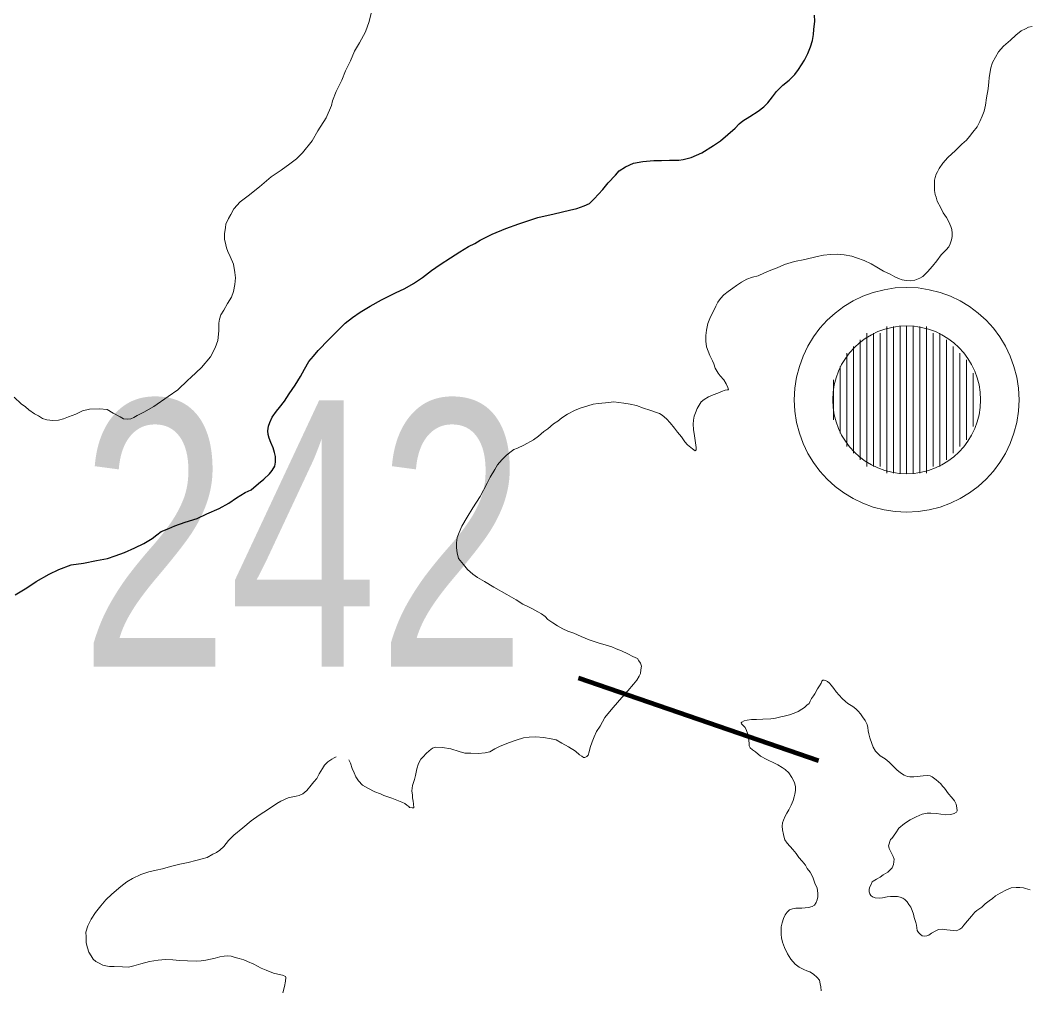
# Model space of a CAD drawing. Extents: x 553962 to 842807, y 8883888 to 9032388.
# Drawn here: x 710557 to 712073, y 8963822 to 8965279 of the extents above; entities that cross this region are included whole.
import ezdxf

# ---------------------------------------------------------------- set-up
doc = ezdxf.new("R2010")
doc.units = 0
doc.header["$LTSCALE"] = 160
for name, color, linetype, lineweight in [('21', 7, 'Continuous', 25), ('33', 7, 'Continuous', 13), ('7', 7, 'Continuous', 90), ('8', 7, 'Continuous', 13)]:
    doc.layers.add(name, color=color, linetype=linetype, lineweight=lineweight)

msp = doc.modelspace()

# ---------------------------------------------------------------- linework, layer by layer
at = {"layer": '21'}
for points in [[(711099.7, 8964859.2), (711120.7, 8964869.8), (711134.7, 8964876.2), (711147.4, 8964883.5), (711161, 8964892.7), (711174.5, 8964903), (711187.8, 8964912.1), (711202.9, 8964922.2), (711217, 8964931.3), (711230.3, 8964939.3), (711239.5, 8964943.7), (711247.4, 8964948.7), (711265.6, 8964957.7), (711286, 8964966.3), (711305.5, 8964973.4), (711334.1, 8964982.8), (711358.9, 8964988.4), (711381.9, 8964993.7), (711392.8, 8964996.2), (711403.7, 8965000), (711411.9, 8965003.8), (711419, 8965010.9), (711432, 8965024.8), (711439.7, 8965034.5), (711450.9, 8965046), (711456.2, 8965052.5), (711466, 8965058.7), (711477.8, 8965064.3), (711491.9, 8965066.9), (711508.5, 8965068.4), (711519.7, 8965068.4), (711532, 8965068.8), (711539, 8965068.8), (711545.8, 8965068.8), (711552.3, 8965069.7), (711564.4, 8965073), (711580.7, 8965080), (711598.1, 8965090.7), (711608.4, 8965097.7), (711619.6, 8965107.5), (711630.5, 8965116.6), (711636.6, 8965123.5), (711642.2, 8965128), (711652.5, 8965134.4), (711664.9, 8965142.4), (711673.5, 8965148.9), (711679.4, 8965154.8), (711686.5, 8965163.6), (711692.4, 8965171.9), (711702.1, 8965181.3), (711711.6, 8965189), (711715.2, 8965192.5), (711719.9, 8965197.2), (711725.5, 8965204.8), (711734.4, 8965219), (711739.7, 8965228.7), (711743.5, 8965239), (711746.5, 8965248.2), (711748.2, 8965257.3), (711748.8, 8965265), (711750.3, 8965277.4), (711749.5, 8965286.2)], [(710549.6, 8964416.4), (710567.2, 8964426.9), (710581.1, 8964436), (710600.6, 8964447), (710615.1, 8964454.3), (710633.7, 8964461.1), (710652, 8964463.5), (710671.7, 8964467.6), (710688.3, 8964470.8), (710699.5, 8964474.7), (710713.8, 8964479.8), (710728.9, 8964486.9), (710742.8, 8964493.1), (710755.2, 8964500.7), (710762.2, 8964506.3), (710768.7, 8964511), (710780, 8964516), (710789.1, 8964519.9), (710804.5, 8964525.5), (710822.7, 8964530.8), (710837.2, 8964537.9), (710856, 8964546), (710870.1, 8964554), (710881.6, 8964561.9), (710894.9, 8964569.9), (710903.8, 8964573.7), (710914.7, 8964583.2), (710923, 8964589.9), (710931.2, 8964597.6), (710935.3, 8964602.9), (710939.2, 8964609.1), (710940.1, 8964615.3), (710940.2, 8964623.8), (710938.7, 8964629.9), (710936.9, 8964636.7), (710933.1, 8964645), (710930.7, 8964651.2), (710929.2, 8964656.8), (710928.9, 8964662.4), (710929.8, 8964669.2), (710931.9, 8964675.1), (710935.4, 8964682.7), (710941.9, 8964691.8), (710946.3, 8964697.5), (710953.8, 8964707.1), (710960.9, 8964717.7), (710970, 8964730.7), (710977.7, 8964744), (710983.9, 8964754.9), (710990.4, 8964766.4), (710997.2, 8964774.6), (711004.6, 8964783.2), (711020.6, 8964799.3), (711033.6, 8964812.3), (711045.1, 8964823.8), (711055.7, 8964832.3), (711067.5, 8964840.6), (711082.3, 8964849.4), (711099.7, 8964859.2)]]:
    msp.add_lwpolyline(points, dxfattribs=at)
at = {"layer": '33'}
for p, q in [((711828, 8964809), (711828, 8964609)), ((711838, 8964809), (711838, 8964609)), ((711848, 8964809), (711848, 8964609)), ((711858, 8964819), (711858, 8964599)), ((711868, 8964819), (711868, 8964599)), ((711878, 8964819), (711878, 8964599)), ((711888, 8964819), (711888, 8964599)), ((711898, 8964819), (711898, 8964599)), ((711908, 8964819), (711908, 8964599)), ((711918, 8964819), (711918, 8964599)), ((711928, 8964809), (711928, 8964609)), ((711938, 8964809), (711938, 8964609)), ((711818, 8964799), (711818, 8964619)), ((711948, 8964799), (711948, 8964619)), ((711798, 8964779), (711798, 8964639)), ((711808, 8964789), (711808, 8964629)), ((711958, 8964789), (711958, 8964629)), ((711968, 8964779), (711968, 8964639)), ((711978, 8964769), (711978, 8964649)), ((711788, 8964759), (711788, 8964659)), ((711988, 8964749), (711988, 8964669)), ((711778, 8964739), (711778, 8964679))]:
    msp.add_line(p, q, dxfattribs=at)
for radius in [168.7, 111]:
    msp.add_circle((711888, 8964709), radius, dxfattribs=at)
at = {"layer": '7'}
msp.add_line((711395.5, 8964291.4), (711755.5, 8964167.6), dxfattribs=at)
at = {"layer": '8'}
for points in [[(710856.1, 8964830), (710858.4, 8964836.5), (710862.6, 8964843.7), (710868.4, 8964853.6), (710874.5, 8964863.3), (710877.2, 8964871.6), (710879.4, 8964882.1), (710880.5, 8964892.3), (710879.2, 8964900), (710877.2, 8964912.7), (710872.2, 8964924.3), (710868.9, 8964931.5), (710867, 8964937), (710865.6, 8964941.7), (710864, 8964950), (710863.7, 8964958), (710865.3, 8964967.9), (710865.9, 8964972.9), (710869.8, 8964981.2), (710873.1, 8964987.3), (710877.8, 8964995.8), (710887.5, 8965006.2), (710899.1, 8965015.4), (710916.2, 8965028.9), (710933.9, 8965043.5), (710948.6, 8965053.8), (710961.8, 8965063.4), (710972, 8965070.8), (710981.1, 8965080), (710995.5, 8965097.9), (711004, 8965112.8), (711016.5, 8965132.4), (711024.2, 8965150.7), (711025.9, 8965157.6), (711031.5, 8965171.9), (711040, 8965189), (711045.6, 8965203.1), (711052.7, 8965217.7), (711059.1, 8965232.3), (711066.3, 8965244.8), (711075.5, 8965261.6), (711081, 8965276.8), (711085.2, 8965293.6)], [(712076.6, 8965269.2), (712070.8, 8965268.5), (712066.6, 8965266), (712059.8, 8965262.7), (712052.1, 8965256.2), (712044.1, 8965249.1), (712033.5, 8965239.7), (712026, 8965231.3), (712021.6, 8965223.6), (712016.9, 8965215.4), (712014.3, 8965207.4), (712012.7, 8965198.7), (712011.7, 8965192.2), (712011.5, 8965186.3), (712010.3, 8965176), (712007.7, 8965162.2), (712006.3, 8965151.2), (712004.4, 8965142.2), (712001.6, 8965135), (711998.1, 8965126.8), (711993.7, 8965119), (711987.5, 8965110.6), (711982.5, 8965104.5), (711977.6, 8965098.9), (711971, 8965092.6), (711961.2, 8965083.4), (711949.9, 8965072.9), (711942.2, 8965064), (711937, 8965056.2), (711934.2, 8965051.3), (711932.5, 8965047.6), (711930.9, 8965042.9), (711929.9, 8965038.9), (711929.9, 8965034), (711929.7, 8965027.6)], [(711929.7, 8965027.6), (711930, 8965023.2), (711930.7, 8965017.3), (711932.1, 8965013.4), (711934, 8965007), (711939.4, 8964997), (711942.7, 8964989.7), (711947.6, 8964982.9), (711951.1, 8964976.3), (711954.2, 8964969.3), (711955.8, 8964964.6), (711956.3, 8964959.4), (711956.3, 8964954.1), (711955.3, 8964948.9), (711953.1, 8964943.3), (711951.2, 8964938.6), (711947.5, 8964934), (711940, 8964926.5), (711933.2, 8964917.8), (711926.6, 8964909.6), (711919.3, 8964900.9), (711912.5, 8964894.3), (711907.6, 8964891.8), (711900.3, 8964888.7), (711893.7, 8964887.5), (711887.2, 8964888), (711881.5, 8964889.2), (711875.9, 8964891.3), (711870, 8964893.4), (711863.2, 8964897.4), (711853.1, 8964902.3), (711843, 8964908.2), (711834.6, 8964913.3), (711824, 8964918.2), (711812.8, 8964922.3), (711805.8, 8964924.4), (711794, 8964926.5), (711784.2, 8964927.7), (711773.6, 8964927.2), (711763.3, 8964926), (711753.7, 8964924.1), (711734.9, 8964919.4), (711719.4, 8964916.4), (711704.6, 8964911.9), (711693.8, 8964907.2), (711681.7, 8964902.5), (711674.8, 8964899.7), (711664.8, 8964895.2), (711656.6, 8964893.3), (711648.1, 8964890.3), (711639.9, 8964885.6), (711632.4, 8964880.4), (711627, 8964876.5), (711620.2, 8964871.8), (711613.6, 8964866.6), (711608.4, 8964861), (711604.5, 8964855.6), (711601.3, 8964849.8), (711597.8, 8964842), (711593.6, 8964833.3), (711589.6, 8964823.7), (711587.5, 8964813.7), (711586.3, 8964805.5), (711586.3, 8964797), (711587.7, 8964788.6), (711590.1, 8964782.2), (711592.4, 8964775.7), (711596.4, 8964767.5), (711598.5, 8964763), (711600.4, 8964756.7), (711605.1, 8964749), (711607.9, 8964744.8), (711613.3, 8964738.9), (711616.8, 8964733), (711619.4, 8964727.4), (711620.3, 8964723.9), (711619.2, 8964723.9), (711615.4, 8964723.4), (711609.8, 8964721.5), (711604.6, 8964718.7), (711597.3, 8964716.2), (711590.6, 8964713.3), (711584, 8964709.3), (711579.5, 8964705.8), (711576.7, 8964700.9), (711573.7, 8964696), (711570.8, 8964689.4), (711568.9, 8964684.5), (711568, 8964678.4), (711567.5, 8964672.6), (711568, 8964664.6), (711569.2, 8964654.8), (711571.1, 8964644.4), (711572, 8964637.6), (711572, 8964634.1), (711570.3, 8964632.5), (711566.6, 8964635.3), (711558.8, 8964641.6), (711554.9, 8964645.8), (711549.7, 8964653.3), (711543.8, 8964660.4)], [(710547.8, 8964712.7), (710558.3, 8964703), (710565, 8964698.6), (710570.2, 8964693.9), (710578.5, 8964688.1), (710584.3, 8964685), (710590.7, 8964680.9), (710597, 8964679), (710605.9, 8964678.1), (710614.4, 8964678.4), (710621.9, 8964680.6), (710629.4, 8964683.4), (710640.7, 8964687.5), (710650.7, 8964692.5), (710660.9, 8964694.7), (710676.1, 8964695.3), (710687.4, 8964694.2), (710696.8, 8964688.9), (710707.1, 8964683.4), (710712, 8964680.6), (710717.8, 8964679.8), (710723, 8964680.6), (710727.7, 8964682.3), (710732.7, 8964685.3), (710742.7, 8964690.6), (710757.6, 8964698.9), (710779.4, 8964714.1), (710793.8, 8964724), (710808.7, 8964738.4), (710813.2, 8964742.5), (710829.3, 8964757.7), (710842.6, 8964773.7), (710849.5, 8964787.2), (710853.9, 8964798.2), (710855.3, 8964812.6), (710855.3, 8964819.2), (710855.3, 8964824.2), (710856.1, 8964830)], [(711543.8, 8964660.4), (711539.5, 8964666.2), (711532.7, 8964674.4), (711527.6, 8964680.2), (711520.8, 8964685.9), (711516.8, 8964688.2), (711512.5, 8964689.8), (711502.2, 8964693.6), (711492.8, 8964696.6), (711482.3, 8964700.2), (711472.7, 8964702.5), (711463.5, 8964703.7), (711448.1, 8964705.8), (711435.6, 8964704.6), (711424.6, 8964703.6), (711417.5, 8964702.5), (711409.1, 8964700.1), (711399.5, 8964697.1), (711390.3, 8964693.3), (711378.8, 8964687.2), (711370.4, 8964681.8), (711364, 8964676.9), (711357.9, 8964672.7), (711349.3, 8964665.5), (711343.2, 8964661.3), (711335, 8964654.2), (711327.5, 8964648.8), (711313.4, 8964641.1), (711303.6, 8964636.2), (711298.4, 8964634.3), (711292.3, 8964630.1), (711286.9, 8964625.4), (711280.1, 8964618.6), (711273.6, 8964611.1), (711269.6, 8964604.5), (711262.7, 8964592.9), (711258.2, 8964583.7), (711247.4, 8964564), (711236.4, 8964546.7), (711228, 8964532.6), (711220.2, 8964519.1), (711215.9, 8964509.9), (711213.3, 8964502.2), (711212.2, 8964494.2), (711211.9, 8964486.7), (711212.9, 8964479), (711215.2, 8964470.8), (711222.7, 8964461.6), (711228.8, 8964454.4), (711236.8, 8964447.1), (711243.6, 8964442.2), (711254.1, 8964436.1), (711268, 8964427.9), (711287.7, 8964416.7), (711301.5, 8964408.5), (711311.9, 8964402.3), (711319.1, 8964398.6), (711325.2, 8964395.8), (711334.2, 8964390.6), (711339.6, 8964387.6), (711345, 8964383.8), (711349.4, 8964378.9), (711356.9, 8964374), (711363.7, 8964369.5), (711371.9, 8964365.3), (711379.5, 8964361.8), (711388.3, 8964358.4), (711399.1, 8964353.7), (711411.1, 8964348.8), (711424.9, 8964344.3), (711436.7, 8964340.6), (711445.1, 8964338), (711451.9, 8964334.9), (711459.9, 8964332.1), (711469.5, 8964327.7), (711476.8, 8964323.4), (711483.8, 8964320.4), (711486, 8964317.3), (711488.5, 8964313.6), (711489.7, 8964308.9), (711489, 8964303.5), (711488.3, 8964298.2), (711486.2, 8964293.9), (711483.1, 8964287.8), (711477.7, 8964282), (711469.5, 8964271.9), (711456.8, 8964258.1), (711444.4, 8964243.5), (711434.8, 8964231.8), (711427.9, 8964219.2), (711422.5, 8964211), (711418.8, 8964203), (711416, 8964195.5), (711412.9, 8964186.8), (711411.2, 8964180.3), (711409.6, 8964175.6), (711407.7, 8964173.2), (711404.7, 8964172.1), (711402.8, 8964172.1), (711400.2, 8964173.7), (711396.8, 8964176.1)], [(711778.5, 8964275.5), (711774.8, 8964280.5), (711771.9, 8964283.7), (711769.1, 8964286.1), (711766, 8964287.7), (711764.2, 8964288.2), (711762.1, 8964288), (711760.6, 8964286.4), (711759.5, 8964283.3), (711757.1, 8964279.3), (711754.1, 8964274.8), (711750.1, 8964267.7), (711748, 8964264.6), (711745.2, 8964260.3), (711743.1, 8964256.3), (711741.4, 8964253.1), (711738.3, 8964250.3), (711734.6, 8964247.1), (711730.8, 8964244.4), (711725.2, 8964241.1), (711719, 8964238.5), (711712, 8964236.1), (711704.2, 8964234.2), (711699, 8964232.9), (711691.2, 8964231.2), (711684, 8964230), (711671.9, 8964229.5), (711662.3, 8964229.1), (711655, 8964229), (711648.4, 8964228.1), (711644.2, 8964226.9), (711640.7, 8964225.1), (711639.7, 8964224.1), (711639.8, 8964222.5), (711641.9, 8964220.6), (711645.6, 8964217.1), (711647.5, 8964212.4)], [(711860.6, 8964039.1), (711863.7, 8964048.6), (711865.8, 8964050.5), (711871.9, 8964058.7), (711876.3, 8964066), (711884.8, 8964073), (711893.5, 8964078.5), (711902.2, 8964082.7), (711911.4, 8964086.7), (711918.6, 8964088.3), (711924.4, 8964088.5), (711932.7, 8964087.8), (711939.3, 8964086.8), (711947, 8964085.9), (711954.5, 8964086.4), (711959.2, 8964087.8), (711962.7, 8964089.7), (711963.7, 8964091.8), (711963.4, 8964096.2), (711962.1, 8964101.7), (711959.7, 8964107.1), (711955.2, 8964112.5), (711950.7, 8964117.6), (711944.7, 8964125.9), (711942, 8964128.8), (711939.1, 8964132.6), (711932.5, 8964138.5), (711928.5, 8964141.5), (711926.2, 8964143), (711923.3, 8964144.2), (711918.6, 8964144.9), (711912.8, 8964144.4), (711903.8, 8964143.5), (711898.6, 8964142.8), (711893, 8964142.8), (711889.2, 8964143.4), (711884.5, 8964145.3), (711878.6, 8964149.1), (711873.2, 8964153.6), (711868.1, 8964158.3), (711864.3, 8964162.5), (711861.8, 8964164.9), (711855.7, 8964169.7), (711848, 8964174.6), (711841.4, 8964181.6), (711837.6, 8964187.5), (711835.7, 8964193), (711832.5, 8964201.4), (711831, 8964207.3), (711830.1, 8964211.8), (711829.7, 8964217), (711828.7, 8964221.5), (711825.7, 8964227.6), (711821.9, 8964232.8), (711818.6, 8964237.5), (711815.1, 8964241.5), (711812.8, 8964244.1), (711808.5, 8964247.7), (711804.8, 8964250.2), (711799.8, 8964252.8), (711796, 8964255.9), (711791.3, 8964260.4), (711786.6, 8964265.3), (711782, 8964270.6), (711778.5, 8964275.5)], [(711396.8, 8964176.1), (711390.7, 8964181.3), (711380.4, 8964187.8), (711370.3, 8964193.5), (711361.8, 8964198.4), (711354.1, 8964200.2), (711342.6, 8964202.1), (711331.3, 8964202.8), (711321.2, 8964202.6), (711312.6, 8964201.7), (711301.8, 8964198.1), (711291.7, 8964194.4), (711277.8, 8964189), (711269.6, 8964184.8), (711262.1, 8964180.6), (711255.3, 8964178.7), (711244.8, 8964177.7), (711233.5, 8964178.2), (711224.6, 8964178.6), (711215.9, 8964181.2), (711203.7, 8964184.9), (711191.2, 8964187.1), (711180.4, 8964187.5), (711176, 8964185.9), (711171.1, 8964182.1), (711166.4, 8964177.7), (711161.9, 8964172.8), (711158.4, 8964169.2), (711155.1, 8964162.9), (711152.5, 8964154.7), (711150.6, 8964145.1), (711148.8, 8964138.8), (711146.2, 8964129.9), (711145.2, 8964121.7), (711146, 8964115.6), (711146.2, 8964111.2), (711146.9, 8964106.5), (711147.6, 8964102.5), (711148.1, 8964096.4), (711145.5, 8964096.2), (711141.7, 8964097.1), (711140.3, 8964098.3), (711137.5, 8964100.4), (711134.5, 8964102.7), (711130.2, 8964104.8), (711122.5, 8964108.1), (711115.2, 8964110.7), (711107.5, 8964113.3), (711103, 8964115.1), (711097.8, 8964117.6), (711089.6, 8964120.4), (711078.8, 8964125.8), (711070.9, 8964130.5), (711065, 8964136.8), (711061.2, 8964142.9), (711058.4, 8964149), (711055.6, 8964155.6), (711052.8, 8964163.3), (711050.2, 8964168.2)], [(711647.5, 8964212.4), (711649.4, 8964207.1), (711650.6, 8964200.8), (711650.8, 8964197.6), (711651.3, 8964193.2), (711651.5, 8964189.4), (711653.2, 8964186.6), (711656.5, 8964183.7), (711661.2, 8964180.2), (711668.7, 8964174.1), (711677.9, 8964168.7), (711690.8, 8964163), (711694.8, 8964160.9), (711701.2, 8964157), (711705.7, 8964154), (711710.9, 8964149.1), (711715.6, 8964142), (711719.8, 8964134.4), (711721.2, 8964127.8), (711721.2, 8964122.5), (711720, 8964116.8), (711718.9, 8964112.8), (711717.7, 8964107.6), (711714.4, 8964100.3), (711711.2, 8964093.4), (711708.3, 8964088.5), (711705.7, 8964083.8), (711703.1, 8964077.9), (711701.7, 8964074.1), (711701, 8964068.8), (711701.5, 8964063.5), (711703.2, 8964056.3), (711704.3, 8964051.9), (711705.3, 8964048.1), (711708.5, 8964043.5), (711717.2, 8964034), (711722, 8964027.7), (711726.2, 8964021.8), (711731.1, 8964016.1), (711736, 8964010.3), (711738.4, 8964005.3), (711743, 8964000), (711747, 8963992.2), (711750.1, 8963983.5), (711753.6, 8963975.8), (711754.8, 8963968.5), (711754.5, 8963962.6), (711753.6, 8963958.1), (711752.2, 8963954), (711749.7, 8963950.3), (711746.1, 8963948.1), (711740.5, 8963946.8), (711730.6, 8963945.8), (711721.4, 8963945.6), (711716.5, 8963944.9), (711712.3, 8963943.2), (711708.8, 8963939.7), (711705.7, 8963935.5), (711702.9, 8963930), (711701.2, 8963923.9), (711699.5, 8963917.5), (711699.6, 8963910.9), (711699.8, 8963906.2), (711700.3, 8963901), (711701.5, 8963894.6)], [(711031.4, 8964172.9), (711028.4, 8964171.3), (711025.1, 8964169.4), (711018.8, 8964165.6), (711014.1, 8964160.5), (711010.8, 8964155.6), (711005.8, 8964147.6), (711002.3, 8964140.6), (710998.1, 8964135.2), (710994.1, 8964130.2), (710987.3, 8964122.5), (710981.2, 8964117.6), (710975.8, 8964115), (710971.3, 8964114.1), (710966.2, 8964112.9), (710959.6, 8964111.5), (710953.8, 8964109.1), (710948.2, 8964106.6)], [(710948.2, 8964106.6), (710942.3, 8964102.8), (710929.7, 8964094.6), (710915.8, 8964085.3), (710903.8, 8964076.8), (710891.2, 8964066.5), (710878, 8964055.5), (710869.6, 8964047.1), (710863, 8964038.1), (710856.7, 8964033), (710851.5, 8964029.2), (710846.1, 8964026.7), (710837.7, 8964022), (710830.2, 8964019.9), (710820.8, 8964017.3), (710809.1, 8964014.3), (710796.6, 8964011.7), (710782.5, 8964008.2), (710770.8, 8964004.7), (710761.2, 8964002.8), (710750.2, 8964000.5), (710738, 8963996.2), (710725.5, 8963990.2), (710717.3, 8963985.5), (710707.9, 8963978.4), (710694.4, 8963966.8), (710685.5, 8963958.3), (710678.2, 8963949.2), (710670.2, 8963939.1), (710663.7, 8963929.3), (710658.7, 8963919.2), (710655.7, 8963909.8), (710655.9, 8963902.8), (710656.1, 8963893.5), (710658, 8963886.2), (710660.3, 8963879.9), (710663.6, 8963874.2), (710666.5, 8963869.3), (710670.7, 8963865.8), (710674.4, 8963863.5), (710681.2, 8963860.2), (710688.3, 8963858.8), (710690.9, 8963858.3), (710698.1, 8963858.1), (710710.6, 8963857.6), (710719.7, 8963857.4), (710727.4, 8963859), (710738.2, 8963862.3), (710751.4, 8963865.6), (710764.1, 8963867.9), (710775.3, 8963868.8), (710786.3, 8963868.1), (710796.2, 8963867.2), (710808.4, 8963866.5), (710821.6, 8963866), (710828.6, 8963866.7), (710835.6, 8963867.9), (710842.7, 8963869.1), (710849.7, 8963870.7), (710857, 8963872.6), (710863.3, 8963873.8), (710868.9, 8963874.2), (710873.9, 8963873.7), (710880, 8963871.8), (710885.8, 8963870.2), (710892.9, 8963868.3), (710898.5, 8963865.7), (710907.7, 8963861.8), (710918.9, 8963855.9), (710926.4, 8963852.8), (710937.5, 8963847.9), (710944, 8963846.8), (710950.6, 8963845.3), (710955.5, 8963843), (710955.8, 8963841.6), (710955.1, 8963836), (710953.7, 8963828.2), (710951.1, 8963818.6)], [(711832.8, 8963967.4), (711831.7, 8963970.2), (711831.7, 8963973.1), (711832.4, 8963976.8), (711834.5, 8963981.3), (711836.2, 8963985.1), (711837.6, 8963986.1), (711842.8, 8963989.4), (711848.4, 8963992.5), (711852.7, 8963996), (711859.5, 8964000), (711864, 8964004.2), (711866.3, 8964006.1), (711867.2, 8964008.7), (711868.4, 8964011.1), (711868.7, 8964015.3), (711869.1, 8964019.1), (711867.7, 8964023.5), (711863.2, 8964032.2), (711861.7, 8964035.4), (711861, 8964038), (711860.6, 8964039.1)], [(712073.3, 8963973.2), (712066.5, 8963975.3), (712063.2, 8963976.3), (712058.1, 8963976.7), (712052.4, 8963976.8), (712045.1, 8963976.1), (712038.1, 8963973.5), (712028.2, 8963968.3), (712021.4, 8963964.2), (712016.7, 8963960.2), (712012, 8963956.6), (712005.7, 8963952), (712000.7, 8963947.2), (711993.2, 8963942.3), (711990.2, 8963939.7), (711985.5, 8963933.8), (711979.1, 8963926.5), (711973.7, 8963920.1), (711970.6, 8963916.4), (711967.8, 8963914.3), (711965, 8963912.8)], [(711965, 8963912.8), (711962.1, 8963911.8), (711958.1, 8963912), (711948.4, 8963913.4), (711942.5, 8963914.3), (711936, 8963913.9), (711931.8, 8963911.8), (711925.4, 8963908.2), (711921.2, 8963905.4), (711918.1, 8963904.2), (711915.1, 8963903.7), (711911.3, 8963904.4), (711908.3, 8963906.6), (711905.7, 8963909.4), (711904, 8963912), (711903.1, 8963916), (711902.6, 8963920), (711901.9, 8963924.2), (711899.3, 8963931.5), (711898.1, 8963936.5), (711896.2, 8963942.3), (711894.1, 8963947.3), (711891.5, 8963951.3), (711888.8, 8963955.4), (711885.3, 8963958.9), (711882.2, 8963960.6), (711878.2, 8963962.2), (711874.2, 8963963.2), (711868.1, 8963963.2), (711863.9, 8963963.2), (711858.7, 8963962.7), (711851.7, 8963961.5), (711846.7, 8963960.8), (711840.6, 8963961.1), (711836.8, 8963962.7), (711834.3, 8963964.6), (711832.8, 8963967.4)], [(711701.5, 8963894.6), (711704.8, 8963886.6), (711709.3, 8963877.2), (711714.2, 8963869.4), (711720.7, 8963861.9), (711726.7, 8963857.2), (711733.7, 8963853.6), (711738.2, 8963851.9), (711742.8, 8963850.1), (711748, 8963846.7), (711753.7, 8963841.6), (711756.9, 8963837.5), (711758.1, 8963832.2), (711759.1, 8963827.7), (711759.8, 8963821.6)]]:
    msp.add_lwpolyline(points, dxfattribs=at)

# ---------------------------------------------------------------- texts
at = {"layer": '33', "width": 0.75}
msp.add_text('242', height=400, dxfattribs=at).set_placement((710647.2, 8964308.1))

doc.saveas('drawing.dxf')
